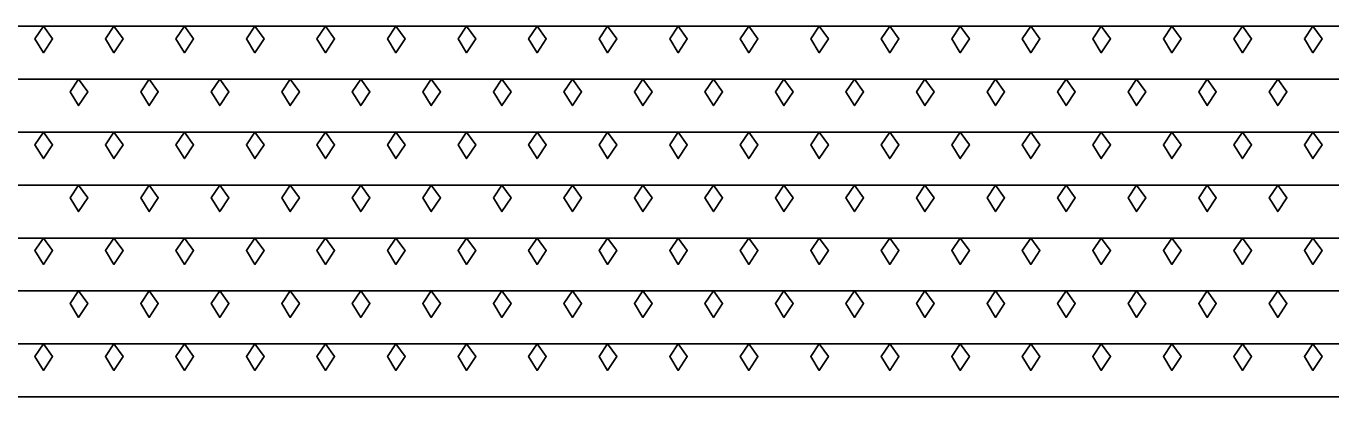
# Model space of a CAD drawing. Extents: x 1313964 to 1316843, y 2087046 to 2096619.
# Drawn here: x 1314414.19 to 1314425.44, y 2089130.72 to 2089133.91 of the extents above; entities that cross this region are included whole.
import ezdxf

# ---------------------------------------------------------------- set-up
doc = ezdxf.new("R2010")
doc.units = 0
doc.layers.add('B-Sub-Contour', color=7, linetype='Continuous')

msp = doc.modelspace()

# ---------------------------------------------------------------- linework, layer by layer
at = {"layer": 'B-Sub-Contour'}
for points in [[(1314448.686, 2089133.914), (1314403.686, 2089133.914)], [(1314436.686, 2089133.457), (1314411.686, 2089133.457)], [(1314436.686, 2089133.001), (1314411.686, 2089133.001)], [(1314436.686, 2089132.545), (1314411.686, 2089132.545)], [(1314436.686, 2089132.089), (1314411.686, 2089132.089)], [(1314436.686, 2089131.633), (1314411.686, 2089131.633)], [(1314436.686, 2089131.177), (1314411.686, 2089131.177)], [(1314448.686, 2089130.721), (1314403.686, 2089130.721)]]:
    msp.add_lwpolyline(points, dxfattribs=at)
for points in [[(1314414.344, 2089133.914), (1314414.271, 2089133.804), (1314414.344, 2089133.685), (1314414.423, 2089133.804)], [(1314414.952, 2089133.914), (1314414.879, 2089133.804), (1314414.952, 2089133.685), (1314415.031, 2089133.804)], [(1314415.56, 2089133.914), (1314415.487, 2089133.804), (1314415.56, 2089133.685), (1314415.639, 2089133.804)], [(1314416.168, 2089133.914), (1314416.095, 2089133.804), (1314416.168, 2089133.685), (1314416.247, 2089133.804)], [(1314416.776, 2089133.914), (1314416.703, 2089133.804), (1314416.776, 2089133.685), (1314416.855, 2089133.804)], [(1314417.384, 2089133.914), (1314417.311, 2089133.804), (1314417.384, 2089133.685), (1314417.463, 2089133.804)], [(1314417.993, 2089133.914), (1314417.92, 2089133.804), (1314417.993, 2089133.685), (1314418.072, 2089133.804)], [(1314418.601, 2089133.914), (1314418.528, 2089133.804), (1314418.601, 2089133.685), (1314418.68, 2089133.804)], [(1314419.209, 2089133.914), (1314419.136, 2089133.804), (1314419.209, 2089133.685), (1314419.288, 2089133.804)], [(1314419.817, 2089133.914), (1314419.744, 2089133.804), (1314419.817, 2089133.685), (1314419.896, 2089133.804)], [(1314420.425, 2089133.914), (1314420.352, 2089133.804), (1314420.425, 2089133.685), (1314420.504, 2089133.804)], [(1314421.033, 2089133.914), (1314420.96, 2089133.804), (1314421.033, 2089133.685), (1314421.112, 2089133.804)], [(1314421.641, 2089133.914), (1314421.568, 2089133.804), (1314421.641, 2089133.685), (1314421.72, 2089133.804)], [(1314422.249, 2089133.914), (1314422.176, 2089133.804), (1314422.249, 2089133.685), (1314422.328, 2089133.804)], [(1314422.857, 2089133.914), (1314422.784, 2089133.804), (1314422.857, 2089133.685), (1314422.936, 2089133.804)], [(1314423.465, 2089133.914), (1314423.392, 2089133.804), (1314423.465, 2089133.685), (1314423.545, 2089133.804)], [(1314424.074, 2089133.914), (1314424.001, 2089133.804), (1314424.074, 2089133.685), (1314424.153, 2089133.804)], [(1314424.682, 2089133.914), (1314424.609, 2089133.804), (1314424.682, 2089133.685), (1314424.761, 2089133.804)], [(1314425.29, 2089133.914), (1314425.217, 2089133.804), (1314425.29, 2089133.685), (1314425.369, 2089133.804)], [(1314414.648, 2089133.457), (1314414.575, 2089133.348), (1314414.648, 2089133.229), (1314414.727, 2089133.348)], [(1314415.256, 2089133.457), (1314415.183, 2089133.348), (1314415.256, 2089133.229), (1314415.335, 2089133.348)], [(1314415.864, 2089133.457), (1314415.791, 2089133.348), (1314415.864, 2089133.229), (1314415.943, 2089133.348)], [(1314416.472, 2089133.457), (1314416.399, 2089133.348), (1314416.472, 2089133.229), (1314416.551, 2089133.348)], [(1314417.08, 2089133.457), (1314417.007, 2089133.348), (1314417.08, 2089133.229), (1314417.159, 2089133.348)], [(1314417.688, 2089133.457), (1314417.615, 2089133.348), (1314417.688, 2089133.229), (1314417.768, 2089133.348)], [(1314418.297, 2089133.457), (1314418.224, 2089133.348), (1314418.297, 2089133.229), (1314418.376, 2089133.348)], [(1314418.905, 2089133.457), (1314418.832, 2089133.348), (1314418.905, 2089133.229), (1314418.984, 2089133.348)], [(1314419.513, 2089133.457), (1314419.44, 2089133.348), (1314419.513, 2089133.229), (1314419.592, 2089133.348)], [(1314420.121, 2089133.457), (1314420.048, 2089133.348), (1314420.121, 2089133.229), (1314420.2, 2089133.348)], [(1314420.729, 2089133.457), (1314420.656, 2089133.348), (1314420.729, 2089133.229), (1314420.808, 2089133.348)], [(1314421.337, 2089133.457), (1314421.264, 2089133.348), (1314421.337, 2089133.229), (1314421.416, 2089133.348)], [(1314421.945, 2089133.457), (1314421.872, 2089133.348), (1314421.945, 2089133.229), (1314422.024, 2089133.348)], [(1314422.553, 2089133.457), (1314422.48, 2089133.348), (1314422.553, 2089133.229), (1314422.632, 2089133.348)], [(1314423.161, 2089133.457), (1314423.088, 2089133.348), (1314423.161, 2089133.229), (1314423.24, 2089133.348)], [(1314423.77, 2089133.457), (1314423.697, 2089133.348), (1314423.77, 2089133.229), (1314423.849, 2089133.348)], [(1314424.378, 2089133.457), (1314424.305, 2089133.348), (1314424.378, 2089133.229), (1314424.457, 2089133.348)], [(1314424.986, 2089133.457), (1314424.913, 2089133.348), (1314424.986, 2089133.229), (1314425.065, 2089133.348)], [(1314414.344, 2089133.001), (1314414.271, 2089132.892), (1314414.344, 2089132.773), (1314414.423, 2089132.892)], [(1314414.952, 2089133.001), (1314414.879, 2089132.892), (1314414.952, 2089132.773), (1314415.031, 2089132.892)], [(1314415.56, 2089133.001), (1314415.487, 2089132.892), (1314415.56, 2089132.773), (1314415.639, 2089132.892)], [(1314416.168, 2089133.001), (1314416.095, 2089132.892), (1314416.168, 2089132.773), (1314416.247, 2089132.892)], [(1314416.776, 2089133.001), (1314416.703, 2089132.892), (1314416.776, 2089132.773), (1314416.855, 2089132.892)], [(1314417.384, 2089133.001), (1314417.311, 2089132.892), (1314417.384, 2089132.773), (1314417.463, 2089132.892)], [(1314417.993, 2089133.001), (1314417.92, 2089132.892), (1314417.993, 2089132.773), (1314418.072, 2089132.892)], [(1314418.601, 2089133.001), (1314418.528, 2089132.892), (1314418.601, 2089132.773), (1314418.68, 2089132.892)], [(1314419.209, 2089133.001), (1314419.136, 2089132.892), (1314419.209, 2089132.773), (1314419.288, 2089132.892)], [(1314419.817, 2089133.001), (1314419.744, 2089132.892), (1314419.817, 2089132.773), (1314419.896, 2089132.892)], [(1314420.425, 2089133.001), (1314420.352, 2089132.892), (1314420.425, 2089132.773), (1314420.504, 2089132.892)], [(1314421.033, 2089133.001), (1314420.96, 2089132.892), (1314421.033, 2089132.773), (1314421.112, 2089132.892)], [(1314421.641, 2089133.001), (1314421.568, 2089132.892), (1314421.641, 2089132.773), (1314421.72, 2089132.892)], [(1314422.249, 2089133.001), (1314422.176, 2089132.892), (1314422.249, 2089132.773), (1314422.328, 2089132.892)], [(1314422.857, 2089133.001), (1314422.784, 2089132.892), (1314422.857, 2089132.773), (1314422.936, 2089132.892)], [(1314423.465, 2089133.001), (1314423.392, 2089132.892), (1314423.465, 2089132.773), (1314423.545, 2089132.892)], [(1314424.074, 2089133.001), (1314424.001, 2089132.892), (1314424.074, 2089132.773), (1314424.153, 2089132.892)], [(1314424.682, 2089133.001), (1314424.609, 2089132.892), (1314424.682, 2089132.773), (1314424.761, 2089132.892)], [(1314425.29, 2089133.001), (1314425.217, 2089132.892), (1314425.29, 2089132.773), (1314425.369, 2089132.892)], [(1314414.648, 2089132.545), (1314414.575, 2089132.436), (1314414.648, 2089132.317), (1314414.727, 2089132.436)], [(1314415.256, 2089132.545), (1314415.183, 2089132.436), (1314415.256, 2089132.317), (1314415.335, 2089132.436)], [(1314415.864, 2089132.545), (1314415.791, 2089132.436), (1314415.864, 2089132.317), (1314415.943, 2089132.436)], [(1314416.472, 2089132.545), (1314416.399, 2089132.436), (1314416.472, 2089132.317), (1314416.551, 2089132.436)], [(1314417.08, 2089132.545), (1314417.007, 2089132.436), (1314417.08, 2089132.317), (1314417.159, 2089132.436)], [(1314417.688, 2089132.545), (1314417.615, 2089132.436), (1314417.688, 2089132.317), (1314417.768, 2089132.436)], [(1314418.297, 2089132.545), (1314418.224, 2089132.436), (1314418.297, 2089132.317), (1314418.376, 2089132.436)], [(1314418.905, 2089132.545), (1314418.832, 2089132.436), (1314418.905, 2089132.317), (1314418.984, 2089132.436)], [(1314419.513, 2089132.545), (1314419.44, 2089132.436), (1314419.513, 2089132.317), (1314419.592, 2089132.436)], [(1314420.121, 2089132.545), (1314420.048, 2089132.436), (1314420.121, 2089132.317), (1314420.2, 2089132.436)], [(1314420.729, 2089132.545), (1314420.656, 2089132.436), (1314420.729, 2089132.317), (1314420.808, 2089132.436)], [(1314421.337, 2089132.545), (1314421.264, 2089132.436), (1314421.337, 2089132.317), (1314421.416, 2089132.436)], [(1314421.945, 2089132.545), (1314421.872, 2089132.436), (1314421.945, 2089132.317), (1314422.024, 2089132.436)], [(1314422.553, 2089132.545), (1314422.48, 2089132.436), (1314422.553, 2089132.317), (1314422.632, 2089132.436)], [(1314423.161, 2089132.545), (1314423.088, 2089132.436), (1314423.161, 2089132.317), (1314423.24, 2089132.436)], [(1314423.77, 2089132.545), (1314423.697, 2089132.436), (1314423.77, 2089132.317), (1314423.849, 2089132.436)], [(1314424.378, 2089132.545), (1314424.305, 2089132.436), (1314424.378, 2089132.317), (1314424.457, 2089132.436)], [(1314424.986, 2089132.545), (1314424.913, 2089132.436), (1314424.986, 2089132.317), (1314425.065, 2089132.436)], [(1314414.344, 2089132.089), (1314414.271, 2089131.98), (1314414.344, 2089131.861), (1314414.423, 2089131.98)], [(1314414.952, 2089132.089), (1314414.879, 2089131.98), (1314414.952, 2089131.861), (1314415.031, 2089131.98)], [(1314415.56, 2089132.089), (1314415.487, 2089131.98), (1314415.56, 2089131.861), (1314415.639, 2089131.98)], [(1314416.168, 2089132.089), (1314416.095, 2089131.98), (1314416.168, 2089131.861), (1314416.247, 2089131.98)], [(1314416.776, 2089132.089), (1314416.703, 2089131.98), (1314416.776, 2089131.861), (1314416.855, 2089131.98)], [(1314417.384, 2089132.089), (1314417.311, 2089131.98), (1314417.384, 2089131.861), (1314417.463, 2089131.98)], [(1314417.993, 2089132.089), (1314417.92, 2089131.98), (1314417.993, 2089131.861), (1314418.072, 2089131.98)], [(1314418.601, 2089132.089), (1314418.528, 2089131.98), (1314418.601, 2089131.861), (1314418.68, 2089131.98)], [(1314419.209, 2089132.089), (1314419.136, 2089131.98), (1314419.209, 2089131.861), (1314419.288, 2089131.98)], [(1314419.817, 2089132.089), (1314419.744, 2089131.98), (1314419.817, 2089131.861), (1314419.896, 2089131.98)], [(1314420.425, 2089132.089), (1314420.352, 2089131.98), (1314420.425, 2089131.861), (1314420.504, 2089131.98)], [(1314421.033, 2089132.089), (1314420.96, 2089131.98), (1314421.033, 2089131.861), (1314421.112, 2089131.98)], [(1314421.641, 2089132.089), (1314421.568, 2089131.98), (1314421.641, 2089131.861), (1314421.72, 2089131.98)], [(1314422.249, 2089132.089), (1314422.176, 2089131.98), (1314422.249, 2089131.861), (1314422.328, 2089131.98)], [(1314422.857, 2089132.089), (1314422.784, 2089131.98), (1314422.857, 2089131.861), (1314422.936, 2089131.98)], [(1314423.465, 2089132.089), (1314423.392, 2089131.98), (1314423.465, 2089131.861), (1314423.545, 2089131.98)], [(1314424.074, 2089132.089), (1314424.001, 2089131.98), (1314424.074, 2089131.861), (1314424.153, 2089131.98)], [(1314424.682, 2089132.089), (1314424.609, 2089131.98), (1314424.682, 2089131.861), (1314424.761, 2089131.98)], [(1314425.29, 2089132.089), (1314425.217, 2089131.98), (1314425.29, 2089131.861), (1314425.369, 2089131.98)], [(1314414.648, 2089131.633), (1314414.575, 2089131.524), (1314414.648, 2089131.405), (1314414.727, 2089131.524)], [(1314415.256, 2089131.633), (1314415.183, 2089131.524), (1314415.256, 2089131.405), (1314415.335, 2089131.524)], [(1314415.864, 2089131.633), (1314415.791, 2089131.524), (1314415.864, 2089131.405), (1314415.943, 2089131.524)], [(1314416.472, 2089131.633), (1314416.399, 2089131.524), (1314416.472, 2089131.405), (1314416.551, 2089131.524)], [(1314417.08, 2089131.633), (1314417.007, 2089131.524), (1314417.08, 2089131.405), (1314417.159, 2089131.524)], [(1314417.688, 2089131.633), (1314417.615, 2089131.524), (1314417.688, 2089131.405), (1314417.768, 2089131.524)], [(1314418.297, 2089131.633), (1314418.224, 2089131.524), (1314418.297, 2089131.405), (1314418.376, 2089131.524)], [(1314418.905, 2089131.633), (1314418.832, 2089131.524), (1314418.905, 2089131.405), (1314418.984, 2089131.524)], [(1314419.513, 2089131.633), (1314419.44, 2089131.524), (1314419.513, 2089131.405), (1314419.592, 2089131.524)], [(1314420.121, 2089131.633), (1314420.048, 2089131.524), (1314420.121, 2089131.405), (1314420.2, 2089131.524)], [(1314420.729, 2089131.633), (1314420.656, 2089131.524), (1314420.729, 2089131.405), (1314420.808, 2089131.524)], [(1314421.337, 2089131.633), (1314421.264, 2089131.524), (1314421.337, 2089131.405), (1314421.416, 2089131.524)], [(1314421.945, 2089131.633), (1314421.872, 2089131.524), (1314421.945, 2089131.405), (1314422.024, 2089131.524)], [(1314422.553, 2089131.633), (1314422.48, 2089131.524), (1314422.553, 2089131.405), (1314422.632, 2089131.524)], [(1314423.161, 2089131.633), (1314423.088, 2089131.524), (1314423.161, 2089131.405), (1314423.24, 2089131.524)], [(1314423.77, 2089131.633), (1314423.697, 2089131.524), (1314423.77, 2089131.405), (1314423.849, 2089131.524)], [(1314424.378, 2089131.633), (1314424.305, 2089131.524), (1314424.378, 2089131.405), (1314424.457, 2089131.524)], [(1314424.986, 2089131.633), (1314424.913, 2089131.524), (1314424.986, 2089131.405), (1314425.065, 2089131.524)], [(1314414.344, 2089131.177), (1314414.271, 2089131.068), (1314414.344, 2089130.949), (1314414.423, 2089131.068)], [(1314414.952, 2089131.177), (1314414.879, 2089131.068), (1314414.952, 2089130.949), (1314415.031, 2089131.068)], [(1314415.56, 2089131.177), (1314415.487, 2089131.068), (1314415.56, 2089130.949), (1314415.639, 2089131.068)], [(1314416.168, 2089131.177), (1314416.095, 2089131.068), (1314416.168, 2089130.949), (1314416.247, 2089131.068)], [(1314416.776, 2089131.177), (1314416.703, 2089131.068), (1314416.776, 2089130.949), (1314416.855, 2089131.068)], [(1314417.384, 2089131.177), (1314417.311, 2089131.068), (1314417.384, 2089130.949), (1314417.463, 2089131.068)], [(1314417.993, 2089131.177), (1314417.92, 2089131.068), (1314417.993, 2089130.949), (1314418.072, 2089131.068)], [(1314418.601, 2089131.177), (1314418.528, 2089131.068), (1314418.601, 2089130.949), (1314418.68, 2089131.068)], [(1314419.209, 2089131.177), (1314419.136, 2089131.068), (1314419.209, 2089130.949), (1314419.288, 2089131.068)], [(1314419.817, 2089131.177), (1314419.744, 2089131.068), (1314419.817, 2089130.949), (1314419.896, 2089131.068)], [(1314420.425, 2089131.177), (1314420.352, 2089131.068), (1314420.425, 2089130.949), (1314420.504, 2089131.068)], [(1314421.033, 2089131.177), (1314420.96, 2089131.068), (1314421.033, 2089130.949), (1314421.112, 2089131.068)], [(1314421.641, 2089131.177), (1314421.568, 2089131.068), (1314421.641, 2089130.949), (1314421.72, 2089131.068)], [(1314422.249, 2089131.177), (1314422.176, 2089131.068), (1314422.249, 2089130.949), (1314422.328, 2089131.068)], [(1314422.857, 2089131.177), (1314422.784, 2089131.068), (1314422.857, 2089130.949), (1314422.936, 2089131.068)], [(1314423.465, 2089131.177), (1314423.392, 2089131.068), (1314423.465, 2089130.949), (1314423.545, 2089131.068)], [(1314424.074, 2089131.177), (1314424.001, 2089131.068), (1314424.074, 2089130.949), (1314424.153, 2089131.068)], [(1314424.682, 2089131.177), (1314424.609, 2089131.068), (1314424.682, 2089130.949), (1314424.761, 2089131.068)], [(1314425.29, 2089131.177), (1314425.217, 2089131.068), (1314425.29, 2089130.949), (1314425.369, 2089131.068)]]:
    msp.add_lwpolyline(points, close=True, dxfattribs=at)

doc.saveas('drawing.dxf')
